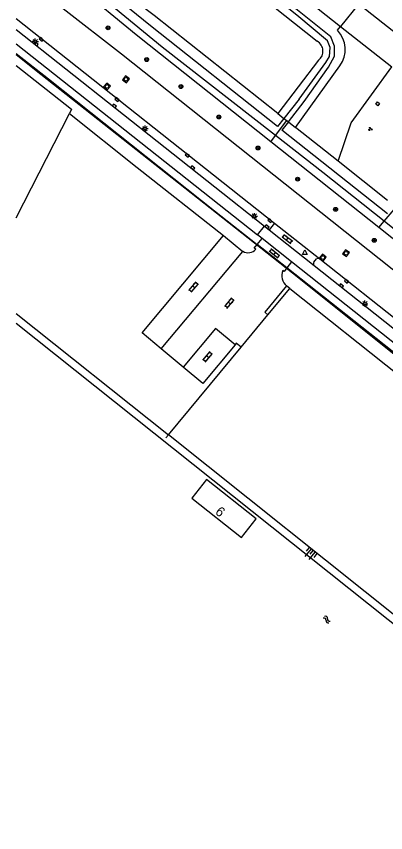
# Model space of a CAD drawing. Extents: x 136000 to 138005, y 398500 to 400500.
# Drawn here: x 136000 to 136075.9, y 399123.7 to 399291.4 of the extents above; entities that cross this region are included whole.
import ezdxf

# ---------------------------------------------------------------- set-up
doc = ezdxf.new("R2010")
doc.units = 0
for name, color, linetype in [('gg-afsc-erfafscheiding', 7, 'Continuous'), ('gg-afsc-hekwerk', 7, 'Continuous'), ('gg-aspt-spoorlijn', 7, 'Continuous'), ('gg-bbg-hoogspanningsmast', 7, 'Continuous'), ('gg-knt-BGT kruinlijn', 7, 'Continuous'), ('gg-knt-verharding', 7, 'Continuous'), ('gg-knt-verharding nz', 7, 'Continuous'), ('gg-kntw-beschoeiing', 7, 'Continuous'), ('gg-kntw-bovenkant insteek waterloop', 7, 'Continuous'), ('gg-kntw-waterlijn', 7, 'Continuous'), ('gt-afsc-ligplaatsafbakening', 7, 'Continuous'), ('gt-anno-ligplaatsnummer', 7, 'Continuous'), ('gt-grn-groengrens', 7, 'Continuous'), ('gt-grn-vlakafsluiter', 7, 'Continuous'), ('gt-grn-weggrens', 7, 'Continuous'), ('gt-symb-boom', 7, 'Continuous'), ('gt-symb-groenvak', 7, 'Continuous'), ('gt-symb-klinker verharding', 7, 'Continuous'), ('gt-symb-kolk', 7, 'Continuous'), ('gt-symb-lichtmast', 7, 'Continuous'), ('gt-symb-rioolschacht', 7, 'Continuous'), ('gt-symb-talud symbool', 7, 'Continuous'), ('gt-symb-waterafsluiter', 7, 'Continuous'), ('gt-symb-watersymbool', 7, 'Continuous')]:
    doc.layers.add(name, color=color, linetype=linetype)

# ---------------------------------------------------------------- blocks, each defined once
blk = doc.blocks.new('gt0-KL1')
at = {"layer": 'gt-symb-klinker verharding'}
for p, q in [((-1.15, 0.3), (1.15, 0.3)), ((-1, -0.3), (-1, 0.3)), ((-0.5, 0.3), (-0.5, 0.45)), ((0, -0.3), (0, 0.3)), ((0.5, 0.3), (0.5, 0.45)), ((1, -0.3), (1, 0.3)), ((-1.15, -0.3), (1.15, -0.3)), ((-0.5, -0.45), (-0.5, -0.3)), ((0.5, -0.45), (0.5, -0.3))]:
    blk.add_line(p, q, dxfattribs=at)
blk = doc.blocks.new('gt0-TALUD_1')
at = {"layer": 'gt-symb-talud symbool'}
for p, q in [((-1, -1), (-1, 0)), ((-0.5, -2), (-0.5, 0)), ((0, -1), (0, 0)), ((0.5, -2), (0.5, 0)), ((1, -1), (1, 0))]:
    blk.add_line(p, q, dxfattribs=at)
blk = doc.blocks.new('gt0-WA')
at = {"layer": 'gt-symb-watersymbool'}
for centre, start, end in [((-0.32, 0.02), 28.0725, 151.9275), ((0.43, 0.42), 208.0725, 331.9275), ((-0.32, -0.43), 28.0725, 151.9275), ((0.43, -0.03), 208.0725, 331.9275)]:
    blk.add_arc(centre, 0.425, start, end, dxfattribs=at)
blk = doc.blocks.new('gt0-LMAST')
at = {"layer": 'gt-symb-lichtmast'}
for p, q in [((-0.18, 0.17), (-0.45, 0.44)), ((-0.01, 0.25), (-0.01, 0.62)), ((0.17, 0.17), (0.44, 0.44)), ((-0.26, 0), (-0.63, 0)), ((-0.18, -0.18), (-0.45, -0.45)), ((-0.01, -0.25), (-0.01, -0.63)), ((0.44, -0.45), (0.17, -0.18)), ((0.24, 0), (0.62, 0))]:
    blk.add_line(p, q, dxfattribs=at)
blk.add_circle((-0.01, 0), 0.25, dxfattribs=at)
blk = doc.blocks.new('gt0-BOOM')
at = {"layer": 'gt-symb-boom'}
for radius in [0.4, 0.2]:
    blk.add_circle((0, 0), radius, dxfattribs=at)
blk = doc.blocks.new('gt0-GRVAK')
at = {"layer": 'gt-symb-groenvak'}
for p, q in [((-0.11, 0.19), (-0.23, 0.24)), ((-0.18, 0.15), (0.09, 0.15)), ((-0.09, 0.21), (-0.16, 0.32)), ((-0.05, 0.21), (-0.05, 0.39)), ((0, 0.21), (0.06, 0.32)), ((0.01, 0.19), (0.13, 0.24)), ((0.26, -0.05), (0.2, 0.06)), ((0.3, -0.05), (0.3, 0.13)), ((0.35, -0.05), (0.41, 0.06)), ((-0.24, -0.23), (-0.36, -0.18)), ((-0.32, -0.26), (-0.05, -0.26)), ((-0.23, -0.21), (-0.29, -0.1)), ((-0.18, -0.2), (-0.18, -0.02)), ((-0.14, -0.21), (-0.07, -0.1)), ((-0.12, -0.23), (0, -0.18)), ((0.24, -0.07), (0.12, -0.02)), ((0.17, -0.11), (0.44, -0.11)), ((0.37, -0.07), (0.49, -0.02))]:
    blk.add_line(p, q, dxfattribs=at)
blk = doc.blocks.new('gt0-KOLK')
at = {"layer": 'gt-symb-kolk'}
blk.add_lwpolyline([(0, 0), (0.37, 0), (0.37, 0.4), (-0.38, 0.4), (-0.38, 0), (0, 0)], dxfattribs=at)
blk = doc.blocks.new('gt0-RS')
at = {"layer": 'gt-symb-rioolschacht'}
blk.add_lwpolyline([(-0.5, -0.5), (0.5, -0.5), (0.5, 0.5), (-0.5, 0.5)], close=True, dxfattribs=at)
blk.add_circle((0, 0), 0.375, dxfattribs=at)
blk = doc.blocks.new('gt0-WAFSL')
at = {"layer": 'gt-symb-waterafsluiter'}
for p, q in [((-0.5, -0.33), (0, 0.67)), ((0, 0.67), (0.5, -0.33)), ((0.5, -0.33), (-0.5, -0.33))]:
    blk.add_line(p, q, dxfattribs=at)

msp = doc.modelspace()

# ---------------------------------------------------------------- linework, layer by layer
at = {"layer": 'gg-afsc-erfafscheiding'}
for p in [(136000, 399230.34), (136082.28, 399164.61)]:
    msp.add_line(p, (136031.25, 399205.38), dxfattribs=at)
at = {"layer": 'gg-afsc-hekwerk'}
for p, q in [((136051.68, 399230.04), (136056.17, 399235.46)), ((136046.16, 399223.38), (136051.68, 399230.04)), ((136031.25, 399205.38), (136046.16, 399223.38)), ((136030.72, 399204.75), (136031.25, 399205.38))]:
    msp.add_line(p, q, dxfattribs=at)
msp.add_lwpolyline([(136056.17, 399235.46), (136100.95, 399199.88), (136105.56, 399195.92), (136110.01, 399191.96), (136114.18, 399187.83), (136118.65, 399183.5), (136124.99, 399177.05), (136129.09, 399172.59), (136131.03, 399170.32), (136134.01, 399166.35), (136133.48, 399165.33)], dxfattribs=at)
at = {"layer": 'gg-aspt-spoorlijn'}
msp.add_line((136055.57, 399239.69), (136049.47, 399244.52), dxfattribs=at)
for points in [[(136000, 399283.72), (136006.58, 399278.54), (136040.72, 399251.44), (136049.47, 399244.52)], [(136000, 399283.54), (136005.01, 399279.52), (136058.01, 399237.65), (136089.23, 399212.68), (136099.53, 399204.83)], [(136099.53, 399204.83), (136084.75, 399216.6), (136055.57, 399239.69)]]:
    msp.add_lwpolyline(points, dxfattribs=at)
at = {"layer": 'gg-bbg-hoogspanningsmast'}
msp.add_lwpolyline([(136073.83, 399273.33), (136074.19, 399273.78), (136074.62, 399273.44), (136074.26, 399272.99), (136073.83, 399273.33)], dxfattribs=at)
at = {"layer": 'gg-knt-BGT kruinlijn'}
msp.add_line((136066.62, 399289.27), (136077.12, 399281), dxfattribs=at)
at = {"layer": 'gg-knt-verharding'}
for p, q in [((136000, 399290.93), (136053.02, 399248.91)), ((136000, 399288.66), (136050.97, 399248.28)), ((136000, 399285.73), (136049.53, 399246.47)), ((136000, 399281.3), (136011.34, 399272.31)), ((136011.34, 399272.31), (136010.89, 399271.42)), ((136000, 399249.96), (136010.89, 399271.42)), ((136053.02, 399248.91), (136051.92, 399247.53)), ((136053.02, 399248.91), (136062.35, 399241.52)), ((136050.97, 399248.28), (136051.92, 399247.53)), ((136051.92, 399247.53), (136061.18, 399240.19)), ((136042.54, 399246.37), (136046.5, 399243.09)), ((136049.47, 399244.52), (136050.47, 399245.72)), ((136050.47, 399245.72), (136049.53, 399246.47)), ((136056.52, 399240.93), (136050.47, 399245.72)), ((136056.52, 399240.93), (136055.57, 399239.69)), ((136061.14, 399240.86), (136061.68, 399241.56)), ((136062.35, 399241.52), (136189.36, 399140.82)), ((136034.28, 399219.32), (136029.78, 399223.06))]:
    msp.add_line(p, q, dxfattribs=at)
for points in [[(136000, 399300.58), (136009.6, 399292.98), (136021.62, 399283.64), (136110.85, 399212.77), (136149.98, 399182.14), (136156.72, 399176.95), (136163.6, 399171.96), (136181, 399160.13), (136190.33, 399153.49), (136197.17, 399148.36)], [(136070.34, 399293.96), (136070.79, 399293.6), (136203.45, 399189.11), (136211.91, 399182.91), (136219.76, 399177.36), (136227.64, 399171.86), (136237.57, 399165.01), (136247.57, 399158.25), (136257.91, 399151.48), (136268.33, 399144.85), (136294.65, 399128.7)], [(136029.78, 399223.06), (136025.86, 399226.37), (136042.54, 399246.37)], [(136049.2, 399243.57), (136048.86, 399243.77), (136049.47, 399244.52)], [(136182.35, 399139.92), (136183.02, 399140.66), (136056.52, 399240.93)], [(136061.18, 399240.19), (136183.2, 399143.48), (136188.35, 399139.3)], [(136055.57, 399239.69), (136055.01, 399238.95), (136054.74, 399239.14)], [(136055.52, 399235.98), (136051.02, 399230.57), (136051.68, 399230.04)], [(136044.92, 399223.91), (136038.3, 399215.97), (136034.28, 399219.32)], [(136046.16, 399223.38), (136045.19, 399224.23), (136044.92, 399223.91)]]:
    msp.add_lwpolyline(points, dxfattribs=at)
for centre, radius, start, end in [((136047.58, 399244.85), 2.06, 238.3835, 321.5452), ((136061.48, 399240.54), 0.463, 136.5623, 230.061), ((136061.97, 399240.91), 0.719, 58.406, 114.4625), ((136057.17, 399238.07), 2.66, 156.1452, 231.6883)]:
    msp.add_arc(centre, radius, start, end, dxfattribs=at)
at = {"layer": 'gg-knt-verharding nz'}
msp.add_line((136029.78, 399223.06), (136046.5, 399243.09), dxfattribs=at)
msp.add_lwpolyline([(136044.92, 399223.91), (136040.88, 399227.25), (136034.28, 399219.32)], dxfattribs=at)
at = {"layer": 'gg-kntw-beschoeiing'}
msp.add_lwpolyline([(136000, 399086.99), (136071.62, 399049.84), (136116.81, 399135.18), (136000, 399228.27)], dxfattribs=at)
at = {"layer": 'gg-kntw-bovenkant insteek waterloop'}
for p, q in [((136000, 399342.2), (136066.62, 399289.27)), ((136000, 399335.71), (136061.8, 399286.24)), ((136065.98, 399288.52), (136066.62, 399289.27)), ((136062.1, 399282.35), (136053.69, 399271.43)), ((136057.34, 399268.54), (136066.48, 399281.19)), ((136066.08, 399261.6), (136057.34, 399268.54)), ((136074.45, 399247.99), (136052.27, 399265.6)), ((136076.24, 399253.54), (136066.08, 399261.6)), ((136093.5, 399232.87), (136074.45, 399247.99))]:
    msp.add_line(p, q, dxfattribs=at)
for points in [[(136052.27, 399265.6), (136024.63, 399287.55), (136012.8, 399297.34), (136007.42, 399302.07), (136010.21, 399305.42)], [(136053.69, 399271.43), (136028.33, 399291.54), (136018.23, 399299.2), (136010.21, 399305.42)]]:
    msp.add_lwpolyline(points, dxfattribs=at)
for centre, radius, start, end in [((136061.77, 399284.55), 5.79, 324.4493, 43.2867), ((136060.66, 399284.2), 2.34, 307.8859, 60.6638)]:
    msp.add_arc(centre, radius, start, end, dxfattribs=at)
at = {"layer": 'gg-kntw-waterlijn'}
for p, q in [((136058.08, 399274.33), (136054.97, 399270.41)), ((136054.97, 399270.41), (136053.64, 399268.73)), ((136055.88, 399269.69), (136054.55, 399268.01)), ((136076.24, 399250.8), (136054.55, 399268.01)), ((136094.36, 399234.21), (136075.54, 399249.27))]:
    msp.add_line(p, q, dxfattribs=at)
for points in [[(136055.88, 399269.69), (136059.14, 399273.85), (136064.09, 399280.9), (136065.33, 399283.16), (136065.33, 399285.24), (136064.61, 399287.18), (136049.9, 399299), (136028.55, 399316.15), (136015.33, 399327), (136000, 399339.23)], [(136064.3, 399283.09), (136064.49, 399284.95), (136063.91, 399286.37), (136057.64, 399291.63), (136033.99, 399310.45), (136000, 399337.83)], [(136053.64, 399268.73), (136027.57, 399289.41), (136010.98, 399302.89), (136010.04, 399301.5)], [(136053.24, 399266.9), (136029.93, 399285.02), (136010.04, 399301.5)], [(136058.08, 399274.33), (136063.56, 399281.86), (136064.3, 399283.09)], [(136075.54, 399249.27), (136062.99, 399259.32), (136053.24, 399266.9)]]:
    msp.add_lwpolyline(points, dxfattribs=at)
at = {"layer": 'gt-afsc-ligplaatsafbakening'}
msp.add_lwpolyline([(136039.09, 399196.24), (136036.02, 399192.35), (136046.22, 399184.31), (136049.27, 399188.16), (136039.09, 399196.24)], dxfattribs=at)
at = {"layer": 'gt-grn-groengrens'}
for p, q in [((136070.34, 399293.96), (136066.62, 399289.27)), ((136056.17, 399235.46), (136055.52, 399235.98))]:
    msp.add_line(p, q, dxfattribs=at)
for points in [[(136066.08, 399261.6), (136068.8, 399269.52), (136077.12, 399281)], [(136010.89, 399271.42), (136024.8, 399260.34), (136042.54, 399246.37)]]:
    msp.add_lwpolyline(points, dxfattribs=at)
at = {"layer": 'gt-grn-vlakafsluiter'}
for p, q in [((136053.69, 399271.43), (136054.97, 399270.41)), ((136054.97, 399270.41), (136055.54, 399269.96)), ((136053.24, 399266.9), (136055.54, 399269.96)), ((136055.54, 399269.96), (136055.88, 399269.69)), ((136055.88, 399269.69), (136057.34, 399268.54)), ((136052.27, 399265.6), (136053.24, 399266.9)), ((136075.54, 399249.27), (136078, 399252.14)), ((136074.45, 399247.99), (136075.54, 399249.27))]:
    msp.add_line(p, q, dxfattribs=at)
at = {"layer": 'gt-grn-weggrens'}
msp.add_line((136049.53, 399246.47), (136050.97, 399248.28), dxfattribs=at)

# ---------------------------------------------------------------- block references
at = {"layer": 'gt-symb-boom'}
for p in [(136018.84, 399289.01), (136026.78, 399282.49), (136033.81, 399276.95), (136041.6, 399270.7), (136049.64, 399264.33), (136057.79, 399257.92), (136065.58, 399251.72), (136073.52, 399245.35)]:
    msp.add_blockref('gt0-BOOM', p, dxfattribs=at)
at = {"layer": 'gt-symb-groenvak'}
msp.add_blockref('gt0-GRVAK', (136072.7, 399268.22), dxfattribs=at)
at = {"layer": 'gt-symb-klinker verharding'}
for p, rotation in [((136055.67, 399245.63), -37.362530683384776), ((136052.99, 399242.64), 141.61754266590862), ((136036.42, 399235.76), 49.98904227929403), ((136043.78, 399232.45), 49.98904228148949), ((136039.3, 399221.41), 49.98904227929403)]:
    msp.add_blockref('gt0-KL1', p, dxfattribs=dict(at, rotation=rotation))
at = {"layer": 'gt-symb-kolk'}
for p, rotation in [((136005.23, 399286.8), 141.00900596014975), ((136003.97, 399285.54), -38.874431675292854), ((136020.8, 399274.46), 141.61754266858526), ((136020.03, 399272.81), -38.543462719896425), ((136035.25, 399263.01), 141.66247710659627), ((136036.1, 399260.08), -38.382457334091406), ((136051.37, 399247.98), -38.418055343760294), ((136052.22, 399249.56), 141.6624771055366), ((136067.94, 399237.1), 141.53705293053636), ((136066.66, 399235.85), -38.30199383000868)]:
    msp.add_blockref('gt0-KOLK', p, dxfattribs=dict(at, rotation=rotation))
at = {"layer": 'gt-symb-lichtmast'}
for p in [(136003.9, 399286.17), (136026.45, 399268.3), (136048.9, 399250.34), (136071.61, 399232.34)]:
    msp.add_blockref('gt0-LMAST', p, dxfattribs=at)
at = {"layer": 'gt-symb-rioolschacht'}
for p, rotation in [((136022.53, 399278.44), 141.98433951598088), ((136018.62, 399276.96), -131.5954817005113), ((136067.73, 399242.71), 54.27586519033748), ((136062.96, 399241.81), -39.277311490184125)]:
    msp.add_blockref('gt0-RS', p, dxfattribs=dict(at, rotation=rotation))
at = {"layer": 'gt-symb-talud symbool', "xscale": 1.0002929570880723, "yscale": 1.0002929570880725, "rotation": -38.66875373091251}
msp.add_blockref('gt0-TALUD_1', (136060.99, 399181.63), dxfattribs=at)
at = {"layer": 'gt-symb-waterafsluiter'}
msp.add_blockref('gt0-WAFSL', (136059.27, 399242.76), dxfattribs=at)
at = {"layer": 'gt-symb-watersymbool', "rotation": -38.62400399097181}
msp.add_blockref('gt0-WA', (136063.73, 399167.47), dxfattribs=at)

# ---------------------------------------------------------------- texts
at = {"layer": 'gt-anno-ligplaatsnummer'}
msp.add_text('9', height=2, rotation=141.4045, dxfattribs=at).set_placement((136043.11, 399189.92))

doc.saveas('drawing.dxf')
